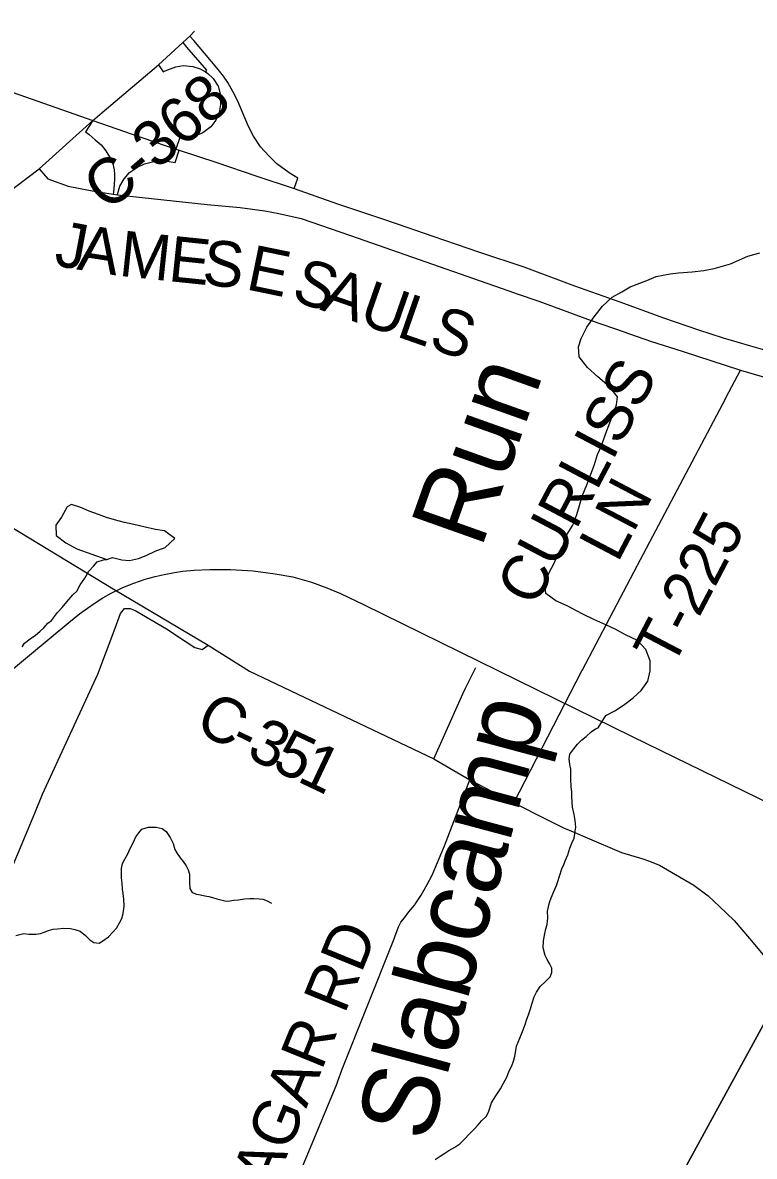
# Model space of a CAD drawing. Extents: x 1310247 to 1664935, y 235267 to 584339.
# Drawn here: x 1507738 to 1512557, y 389170 to 396636 of the extents above; entities that cross this region are included whole.
import ezdxf

# ---------------------------------------------------------------- set-up
doc = ezdxf.new("R2010")
doc.units = 0
for name, color, linetype in [('GM_X_County_Road', 7, 'Continuous'), ('GM_X_County_Road_Text', 7, 'Continuous'), ('GM_X_Interchange_Ramps', 7, 'Continuous'), ('GM_X_Minor_Lake', 7, 'Continuous'), ('GM_X_Minor_River', 7, 'Continuous'), ('GM_X_Minor_River_Text', 7, 'Continuous'), ('GM_X_Rail_Line', 7, 'Continuous'), ('GM_X_State_Route', 7, 'Continuous'), ('GM_X_Township', 7, 'Continuous'), ('GM_X_Township_Road', 7, 'Continuous'), ('GM_X_Township_Road_Text', 7, 'Continuous')]:
    doc.layers.add(name, color=color, linetype=linetype)

msp = doc.modelspace()

# ---------------------------------------------------------------- linework, layer by layer
at = {"layer": 'GM_X_County_Road'}
for points in [[(1508262.1, 396045.1), (1508632.7, 396358.1), (1508792.5, 396504.7), (1508839.9, 396547.8), (1508869.7, 396580)], [(1507845.9, 395674.1), (1507845.9, 395674.1), (1508200.4, 395992.9), (1508262.1, 396045.1)], [(1507091.2, 393659.5), (1507078.8, 394172.4), (1507064.8, 394346.8), (1507064.8, 394467.6), (1507060.2, 394669.9), (1507076.4, 394851.2), (1507111.3, 394960.5), (1507157.8, 395048.8), (1507215.9, 395125.5), (1507304.3, 395220.8), (1507381, 395299.9), (1507527.4, 395434.7), (1507845.9, 395674.1)], [(1507845.9, 395674.1), (1507904.1, 395608.5), (1508036.8, 395558.9), (1508196, 395528.6), (1508334, 395506.2), (1508362.3, 395501.6), (1508953.7, 395438.2), (1509171.3, 395418.4), (1509332.8, 395398), (1509426.3, 395379.5), (1509571.4, 395345.6), (1509898.4, 395234.6), (1510977.9, 394857.1)], [(1503717.8, 395193.8), (1503960.1, 395055.6), (1504136.9, 394950.8), (1504330, 394839.1), (1504484.2, 394750.6), (1504759.2, 394644.1), (1505023.7, 394535.7), (1505259.9, 394440.6), (1505443.5, 394365.2), (1505720.1, 394266.1), (1505856, 394215.7), (1506094.2, 394118.8), (1506324.4, 394035.2), (1506490.8, 393959.7), (1506581.1, 393923.6), (1506673.6, 393876.2), (1506836.2, 393794.9), (1507091.2, 393659.5), (1508334.9, 392907.9), (1508959, 392536.6), (1509231.2, 392365.8), (1509233.2, 392364.8)], [(1510977.9, 394857.1), (1510988.8, 394853.3), (1511138.8, 394800.9), (1511483.5, 394675.5), (1511699.5, 394599.6), (1511728.5, 394589.5)], [(1511728.5, 394589.5), (1511734.5, 394587.4), (1511879.8, 394536.7), (1512082.1, 394473.2), (1512467, 394348.5), (1512931.2, 394212.1), (1513047.7, 394181.3)], [(1509233.2, 392364.8), (1510446.7, 391787.2), (1510684.1, 391650.3)], [(1510684.1, 391650.3), (1510973, 391497), (1511194.1, 391385.8), (1511301.2, 391334.3), (1511375.8, 391301.7), (1511457.2, 391266.4), (1511681.6, 391171.9), (1511823.6, 391128.2), (1511859.6, 391116.3), (1511931.6, 391086.4), (1512037.7, 391026.6), (1512159.8, 390954.8), (1512253.9, 390885), (1512327.9, 390815.1), (1512424, 390723.2), (1512526.2, 390605.4), (1512749.9, 390337.6), (1512769, 390314.7), (1512772.5, 390310.5)]]:
    msp.add_lwpolyline(points, dxfattribs=at)
at = {"layer": 'GM_X_Interchange_Ramps'}
for points in [[(1509526.1, 395543.8), (1509550.3, 395612.3), (1509493.7, 395646.5), (1509412.6, 395706.3), (1509359, 395758.7), (1509305.6, 395819.4), (1509257.7, 395887.6), (1509226.4, 395952.5), (1509183.1, 396051.9), (1509155.2, 396118.4), (1509123.5, 396182.1), (1509090.5, 396242.1), (1509061.8, 396284.1), (1509016, 396339.2), (1508864.8, 396519.2), (1508839.9, 396547.8)], [(1508792.5, 396504.7), (1508818.3, 396475.1), (1508949.5, 396323.7), (1508941.9, 396311.5)], [(1508632.7, 396358.1), (1508663.3, 396313), (1508676.3, 396320), (1508746.4, 396344.5), (1508794.7, 396353.5), (1508859.8, 396348.4), (1508907.7, 396332.9), (1508941.9, 396311.5), (1508957, 396302), (1508991.9, 396269.2), (1509026.9, 396217.2), (1509042.5, 396148.9), (1509042.1, 396097.1), (1509031.9, 396044.6), (1509009.8, 395993.6), (1508976.9, 395950.5), (1508925.7, 395909.7), (1508876.4, 395890.1), (1508822, 395879.2), (1508777.2, 395879.9), (1508772.4, 395880.8), (1508747, 395803.4)], [(1508200.4, 395992.9), (1508152.3, 395916.2), (1508176.8, 395899.8), (1508215.9, 395865.3), (1508255.7, 395830.8), (1508286.8, 395791.2), (1508317.4, 395742.2), (1508331.9, 395705.6), (1508340.3, 395667.2), (1508343, 395636.1), (1508342.6, 395607.6), (1508341.1, 395568.4), (1508336.3, 395519.9), (1508334, 395506.2)], [(1508362.3, 395501.6), (1508362.6, 395505.1), (1508377.7, 395559.7), (1508405.8, 395608.6), (1508441.9, 395649.2), (1508493.9, 395684.2), (1508541.1, 395705.9), (1508602.5, 395721.2), (1508650.3, 395725), (1508702.9, 395722.9), (1508742.6, 395716), (1508768.9, 395796.3)]]:
    msp.add_lwpolyline(points, dxfattribs=at)
at = {"layer": 'GM_X_Minor_Lake'}
for points in [[(1508059.7, 393463.1), (1508031.4, 393447.6), (1507994, 393380.1), (1507956.9, 393326.6), (1507959.7, 393258.5), (1508023, 393211.3), (1508094.4, 393170), (1508293.3, 393101.5)], [(1508293.3, 393101.5), (1508329.4, 393113.1), (1508391.8, 393098.6), (1508441.9, 393093.7), (1508500.3, 393106.7), (1508550.7, 393125.9), (1508611.4, 393154.8), (1508676.1, 393179.8), (1508739.3, 393238.8), (1508672.1, 393290), (1508612.1, 393299.1), (1508536.3, 393316.5), (1508470.4, 393331.6), (1508408.4, 393344.8), (1508342.6, 393362), (1508290.7, 393376.9), (1508237, 393397.9), (1508175.2, 393419), (1508121.5, 393442), (1508059.7, 393463.1)]]:
    msp.add_lwpolyline(points, dxfattribs=at)
at = {"layer": 'GM_X_Minor_River'}
for points in [[(1511528.4, 391991.2), (1511579.1, 392072.9), (1511641.9, 392105.9), (1511704.8, 392146.8), (1511759.7, 392190), (1511812.7, 392237.1), (1511856, 392298.5), (1511871.3, 392368.3), (1511870.5, 392432.4), (1511841.8, 392507.1), (1511786.8, 392568.1), (1511709.3, 392603.6), (1511645.8, 392638.7), (1511578.2, 392670), (1511500.6, 392705.4), (1511433.1, 392738.6), (1511381.4, 392765.6), (1511323.8, 392794.6), (1511250.2, 392828), (1511185, 392877.2), (1511178.2, 392945.5), (1511205.6, 393015.1), (1511236.7, 393072.7), (1511264, 393134.3), (1511297.2, 393193.8), (1511314.2, 393249.6), (1511361.8, 393326.9), (1511389.2, 393396.6), (1511406.3, 393456.4), (1511423.5, 393518.2), (1511455, 393591.8), (1511480.3, 393661.5), (1511503.6, 393725.2), (1511524.9, 393792.9), (1511550, 393848.6), (1511577.5, 393926.3), (1511604.9, 393999.9), (1511626, 394053.7), (1511649.3, 394119.4), (1511656.3, 394171.4), (1511601.4, 394240.5), (1511526.4, 394303.9), (1511459.4, 394365.2), (1511404.5, 394436.3), (1511399.7, 394500.5), (1511416.8, 394556.3), (1511454.3, 394629.8), (1511501.7, 394699.1), (1511557.1, 394768.3), (1511620.4, 394829.3), (1511685.2, 394864.2), (1511740, 394895.3), (1511849, 394937.5), (1511909.7, 394964.5), (1512002.3, 394982.9), (1512058.5, 394987.9), (1512146.9, 394994.4), (1512225.2, 395003), (1512291.7, 395017.9), (1512400.5, 395048.1), (1512513.7, 395098.2), (1512594.4, 395120.8)], [(1507734.2, 392525.8), (1507750.9, 392549.4), (1507787.9, 392578.5), (1507822.8, 392601.6), (1507851.7, 392626.9), (1507878.5, 392650.2), (1507903.5, 392681.6), (1507928.1, 392699), (1507967.8, 392752.1), (1507998.9, 392785.4), (1508028.1, 392820.7), (1508067.6, 392867.8), (1508094.5, 392893.1), (1508117.7, 392934.6), (1508147.1, 392978), (1508174.5, 393023.4), (1508203.6, 393056.7), (1508228.6, 393086.2), (1508271.2, 393099), (1508293.3, 393101.5)], [(1511218.2, 390871.9), (1511237.4, 390913.5), (1511254.4, 390953.2), (1511263.1, 390979.1), (1511274.1, 391014.9), (1511289.4, 391062.7), (1511302.2, 391092.5), (1511312.9, 391120.3), (1511327.9, 391156), (1511343.1, 391199.8), (1511355.9, 391231.6), (1511370.9, 391265.3), (1511378, 391311.3), (1511380.7, 391337.3), (1511377.8, 391381.5), (1511370.8, 391421.8), (1511359.9, 391470.2), (1511356.7, 391502.4), (1511355.7, 391540.6), (1511354.4, 391570.7), (1511351.2, 391602.9), (1511348.5, 391655.1), (1511349.3, 391687.2), (1511348.1, 391719.3), (1511342.9, 391749.6), (1511337.8, 391787.8), (1511342.6, 391817.8), (1511367.6, 391853.3), (1511392.5, 391884.8), (1511419.3, 391910.2), (1511450.1, 391935.5), (1511483, 391964.8), (1511511.6, 391986.1), (1511528.4, 391991.2)], [(1507693.4, 390624.3), (1507746.1, 390636.8), (1507778.2, 390633.9), (1507824.4, 390632.5), (1507854.8, 390637.7), (1507879.2, 390647), (1507907.6, 390658.2), (1507938, 390665.4), (1507968.3, 390668.5), (1508008.7, 390673.4), (1508052.8, 390670.1), (1508082.8, 390663.2), (1508116.7, 390652.2), (1508152.2, 390625), (1508179.6, 390596.1), (1508207.2, 390577.2), (1508241.3, 390574.2), (1508265.9, 390589.6), (1508302.8, 390614.6), (1508331.8, 390646), (1508356.7, 390673.4), (1508375.8, 390707), (1508390.7, 390736.7), (1508399.6, 390768.6), (1508407, 390816.6), (1508404.3, 390862.8), (1508399.3, 390901.2), (1508396, 390929.4), (1508393.1, 390969.7), (1508390.1, 391003.9), (1508389, 391036.1), (1508389.8, 391066.2), (1508396.7, 391098.1), (1508411.6, 391127.9), (1508430.7, 391161.5), (1508443.6, 391193.2), (1508464.9, 391234.8), (1508484.1, 391274.4), (1508502.9, 391300), (1508523.7, 391323.5), (1508566.4, 391338.4), (1508616.6, 391336.9), (1508656.7, 391329.7), (1508684.2, 391308.8), (1508709.3, 391269.9), (1508728.4, 391231.2), (1508741.3, 391190.6), (1508754.7, 391164.1), (1508776, 391135.4), (1508795.4, 391110.7), (1508814.8, 391084), (1508828.2, 391057.5), (1508837.4, 391027.1), (1508836.7, 391001), (1508837.9, 390972.8), (1508838.8, 390934.6), (1508854.2, 390908.1), (1508884.1, 390897.2), (1508910.1, 390892.4), (1508938.1, 390885.6), (1508964.1, 390880.8), (1508988.1, 390874.1), (1509018, 390865.2), (1509052, 390856.1), (1509078, 390851.4), (1509102.2, 390852.7), (1509128.5, 390858), (1509158.7, 390859.1), (1509199.1, 390866), (1509233.3, 390867), (1509261.5, 390868.1), (1509295.7, 390865.2), (1509319.8, 390864.5), (1509347.6, 390853.6), (1509377.4, 390836.7)], [(1510455.2, 389149.5), (1510487.9, 389170.7), (1510518.6, 389190), (1510545.1, 389207.4), (1510583.9, 389230.5), (1510616.6, 389251.7), (1510647.5, 389283.1), (1510678.5, 389316.4), (1510711.5, 389349.7), (1510738.3, 389377.1), (1510761.1, 389402.6), (1510790, 389432), (1510806.8, 389461.6), (1510826.4, 389521.3), (1510849.5, 389560.9), (1510868.3, 389588.5), (1510885, 389614.2), (1510906.1, 389651.8), (1510927.2, 389691.4), (1510942.3, 389733.1), (1510959.2, 389766.8), (1510970, 389796.6), (1510978.9, 389828.5), (1510985.9, 389866.5), (1510990.6, 389896.4), (1511012, 389948.1), (1511035.5, 390003.7), (1511048.4, 390037.4), (1511059.4, 390073.3), (1511070.1, 390101.1), (1511083.2, 390140.9), (1511092.1, 390172.8), (1511107.3, 390220.6), (1511122.2, 390250.3), (1511147.2, 390287.8), (1511182.2, 390321), (1511213.2, 390352.3), (1511223.9, 390380.1), (1511222.6, 390408.3), (1511207.3, 390438.8), (1511191.9, 390465.2), (1511178.5, 390491.6), (1511165.7, 390542.1), (1511168.9, 390590.2), (1511178.2, 390638.1), (1511184.9, 390668.1), (1511191.7, 390696), (1511196.8, 390740), (1511195.9, 390784.2), (1511200.6, 390812.1), (1511207.4, 390842.1), (1511218.2, 390871.9)]]:
    msp.add_lwpolyline(points, dxfattribs=at)
at = {"layer": 'GM_X_Rail_Line'}
msp.add_lwpolyline([(1507520.7, 392253.5), (1507783, 392470.2), (1508042, 392685.7), (1508112.4, 392741.8), (1508165.7, 392780.9), (1508214.6, 392814.4), (1508265.2, 392848), (1508320.2, 392879.3), (1508397.2, 392917.2), (1508469.8, 392945.3), (1508545.7, 392970.6), (1508610.6, 392988.2), (1508670, 393000.8), (1508737.6, 393014), (1508792, 393022.8), (1508866.8, 393030.5), (1508971.9, 393034.9), (1509106.6, 393034.4), (1509255.6, 393026.1), (1509400.8, 393006.3), (1509517, 392986.3), (1509641.1, 392951.9), (1509742.3, 392913.9), (1509832.4, 392877.6), (1509982, 392804.5), (1511753.2, 391935.1), (1512854.1, 391396.2)], dxfattribs=at)
at = {"layer": 'GM_X_State_Route'}
for points in [[(1500036.6, 398849.1), (1500086.1, 398832.5), (1500612.9, 398645.3), (1500948.9, 398533.3), (1501369.2, 398382.8), (1501730.8, 398254.3), (1502086.9, 398136.8), (1502421, 398015.6), (1502775.3, 397894.5), (1503069, 397791.7), (1503452.6, 397655.9), (1503860.1, 397516.4), (1504342.4, 397347.7), (1508200.4, 395992.9), (1508460.4, 395902.7), (1508747, 395803.4), (1508768.9, 395796.3), (1509017, 395715.1), (1509273.4, 395627.8), (1509526.1, 395543.8), (1509812, 395442.6), (1510108.2, 395344.5), (1510275.3, 395286.7)], [(1510275.3, 395286.7), (1510325.2, 395269.4)], [(1510325.2, 395269.4), (1510440.2, 395229.7), (1510746.3, 395125.3), (1511038.5, 395027.3), (1511372.2, 394902.4), (1511672.3, 394798.2), (1511958.3, 394692.3), (1512188.9, 394613.5), (1512351.9, 394560.2), (1512533, 394508.4), (1512747.9, 394446), (1512945, 394392), (1513106.9, 394353.3), (1513174, 394337.3), (1513417, 394278.3), (1513674.1, 394223), (1513957.2, 394167.3), (1514303.9, 394092.2), (1514636.7, 394019.4), (1515198.3, 393904), (1515403.3, 393861.1), (1515665.1, 393804.3), (1516119.6, 393711.1)]]:
    msp.add_lwpolyline(points, dxfattribs=at)
at = {"layer": 'GM_X_Township'}
for points in [[(1507402.3, 406957.9), (1508240.7, 406927.6), (1514037.6, 405194.3), (1513397.1, 403075.8), (1512601.7, 400512.1), (1512751.3, 400381.8), (1512992.6, 400166.8), (1512582.5, 399088.1), (1513106.9, 394353.3), (1513127.3, 394160.6), (1513449.5, 391128.6), (1512779.5, 390333.9), (1512769, 390314.7), (1509892.5, 385051.9), (1509945.9, 380566.3), (1506011.4, 374453.3)], [(1509945.9, 380566.3), (1509892.5, 385051.9), (1512769, 390314.7), (1512779.5, 390333.9), (1513449.5, 391128.6), (1513127.3, 394160.6), (1513106.9, 394353.3), (1512582.5, 399088.1)]]:
    msp.add_lwpolyline(points, dxfattribs=at)
at = {"layer": 'GM_X_Township_Road'}
for points in [[(1512370, 394164.8), (1512467, 394348.5)], [(1511788.2, 393062.8), (1512369.6, 394164.1), (1512370, 394164.8)], [(1511424.7, 392374.1), (1511785.8, 393058.2), (1511788.2, 393062.8)], [(1506911.6, 389192.3), (1507112.6, 389690.7), (1507337.7, 390251.6), (1507469.2, 390600.2), (1507817.9, 391429.6), (1507869.8, 391555.8), (1508233.3, 392345.9), (1508348.4, 392649.4), (1508382.3, 392744.3), (1508409.4, 392777), (1508445.5, 392778.1), (1508483.9, 392762.3), (1508684.7, 392644.9), (1508808.9, 392563.7), (1508872.1, 392521.9), (1508919.5, 392508.4), (1508959, 392536.6)], [(1510655, 392252.6), (1510723.4, 392389.5)], [(1510973, 391497), (1511421, 392367.1), (1511424.7, 392374.1)], [(1510446.7, 391787.2), (1510636.6, 392215.8), (1510655, 392252.6)], [(1510320.1, 390827.3), (1510323.3, 390831), (1510362.7, 390890.1), (1510402, 390959.9), (1510435.2, 391022.3), (1510517.3, 391214.9), (1510684.1, 391650.3)], [(1509814.3, 389664.5), (1509842.7, 389744.6), (1510180.9, 390591.7), (1510214.1, 390680.5), (1510229.7, 390713.1), (1510253.5, 390740.2), (1510280.6, 390780.2), (1510320.1, 390827.3)], [(1509285.6, 388389.9), (1509807.7, 389645.8), (1509814.3, 389664.5)]]:
    msp.add_lwpolyline(points, dxfattribs=at)

# ---------------------------------------------------------------- texts
at = {"layer": 'GM_X_County_Road_Text'}
for s, rotation, p in [('C-368', 40.83001, (1508301.9, 395384.6)), ('J', 349.35374, (1507938.3, 395039.8)), ('A', 351.32258, (1508089.6, 395011.5)), ('M', 353.90615, (1508366, 394969.7)), ('E', 354.06818, (1508691.1, 394935)), ('S', 354.21896, (1508914.7, 394911.7)), ('E', 348.38906, (1509200.7, 394881.7)), ('S', 341.35024, (1509498.2, 394811.9)), ('A', 340.84123, (1509690.7, 394746.9)), ('U', 340.73574, (1509940.7, 394660.1)), ('L', 340.72532, (1510190.7, 394572.7)), ('S', 340.72513, (1510402.1, 394498.8)), ('C', 331.30326, (1508859.6, 391983.4)), ('3', 334.43239, (1509202.3, 391802.8)), ('5', 334.64808, (1509370.1, 391722.5)), ('-', 333.9249, (1509089.1, 391858.2)), ('1', 334.6889, (1509537.4, 391643.3))]:
    msp.add_text(s, height=300, rotation=rotation, dxfattribs=at).set_placement(p)
at = {"layer": 'GM_X_Minor_River_Text'}
for s, height, rotation, p in [('Run', 499.7, 70.45362, (1510757, 393163.9)), ('Slabcamp', 500.04, 75.00117, (1510414, 389252.4))]:
    msp.add_text(s, height=height, rotation=rotation, dxfattribs=at).set_placement(p)
at = {"layer": 'GM_X_Township_Road_Text'}
for s, rotation, p in [('CURLISS', 62.1638, (1511112.4, 392778.3)), ('LN', 62.28307, (1511656.8, 393072.7)), ('T-225', 62.30679, (1512016, 392377.5)), ('ZAGAR RD', 67.82409, (1509294.4, 388718.1))]:
    msp.add_text(s, height=300, rotation=rotation, dxfattribs=at).set_placement(p)

doc.saveas('drawing.dxf')
